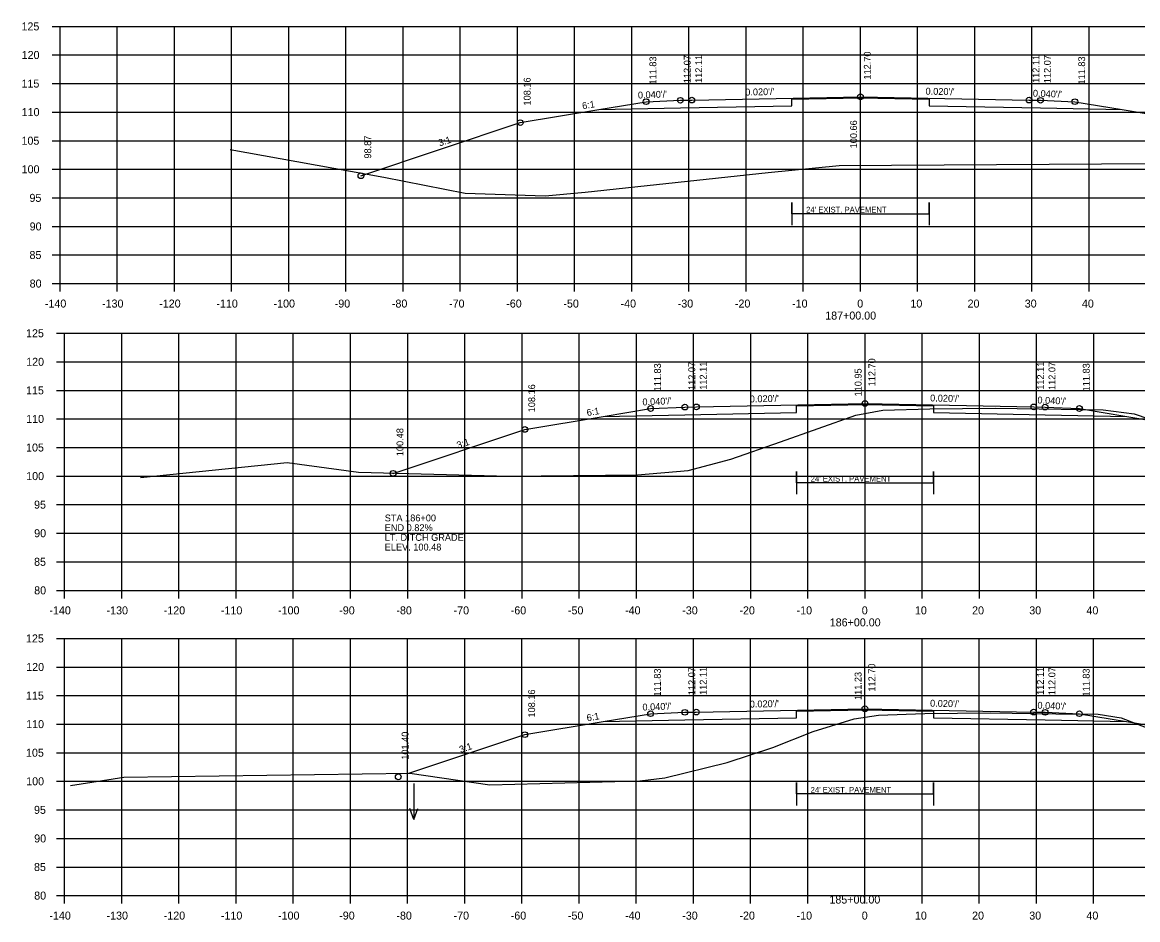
# Model space of a CAD drawing. Extents: x 1175611 to 1176402, y -433344 to -416213.
# Drawn here: x 1175979.6 to 1176174.7, y -426505.5 to -426348.5 of the extents above; entities that cross this region are included whole.
import ezdxf

# ---------------------------------------------------------------- set-up
doc = ezdxf.new("R2010")
doc.units = 0
doc.layers.add('R_No Plot', color=7, linetype='Continuous')

msp = doc.modelspace()

# ---------------------------------------------------------------- linework, layer by layer
at = {"layer": 'R_No Plot'}
for p, q in [((1175984.78, -426349.22), (1175986.18, -426349.22)), ((1175986.18, -426349.22), (1176266.18, -426349.22)), ((1175986.18, -426394.22), (1175986.18, -426349.22)), ((1175986.18, -426394.22), (1175986.18, -426349.22)), ((1175996.18, -426394.22), (1175996.18, -426349.22)), ((1176006.18, -426394.22), (1176006.18, -426349.22)), ((1176016.18, -426394.22), (1176016.18, -426349.22)), ((1176026.18, -426394.22), (1176026.18, -426349.22)), ((1176036.18, -426394.22), (1176036.18, -426349.22)), ((1176046.18, -426394.22), (1176046.18, -426349.22)), ((1176056.18, -426394.22), (1176056.18, -426349.22)), ((1176066.18, -426394.22), (1176066.18, -426349.22)), ((1176076.18, -426394.22), (1176076.18, -426349.22)), ((1176086.18, -426394.22), (1176086.18, -426349.22)), ((1176096.18, -426394.22), (1176096.18, -426349.22)), ((1176106.18, -426394.22), (1176106.18, -426349.22)), ((1176116.18, -426394.22), (1176116.18, -426349.22)), ((1176126.18, -426394.22), (1176126.18, -426349.22)), ((1176136.18, -426394.22), (1176136.18, -426349.22)), ((1176146.18, -426394.22), (1176146.18, -426349.22)), ((1176156.18, -426394.22), (1176156.18, -426349.22)), ((1176166.18, -426394.22), (1176166.18, -426349.22)), ((1175984.78, -426354.22), (1175986.18, -426354.22)), ((1175986.18, -426354.22), (1176266.18, -426354.22)), ((1175984.78, -426359.22), (1175986.18, -426359.22)), ((1175986.18, -426359.22), (1176266.18, -426359.22)), ((1175984.78, -426364.22), (1175986.18, -426364.22)), ((1175986.18, -426364.22), (1176266.18, -426364.22)), ((1175984.78, -426369.22), (1175986.18, -426369.22)), ((1175986.18, -426369.22), (1176266.18, -426369.22)), ((1175984.78, -426374.22), (1175986.18, -426374.22)), ((1175986.18, -426374.22), (1176266.18, -426374.22)), ((1175984.78, -426379.22), (1175986.18, -426379.22)), ((1175986.18, -426379.22), (1176266.18, -426379.22)), ((1176126.18, -426382.02), (1176114.18, -426382.02)), ((1176126.18, -426382.02), (1176138.18, -426382.02)), ((1175984.78, -426384.22), (1175986.18, -426384.22)), ((1175986.18, -426384.22), (1176266.18, -426384.22)), ((1175984.78, -426389.22), (1175986.18, -426389.22)), ((1175986.18, -426389.22), (1176266.18, -426389.22)), ((1175984.78, -426394.22), (1175986.18, -426394.22)), ((1175986.18, -426394.22), (1176266.18, -426394.22)), ((1175986.18, -426394.22), (1176266.18, -426394.22)), ((1175986.18, -426395.62), (1175986.18, -426394.22)), ((1175996.18, -426395.62), (1175996.18, -426394.22)), ((1176006.18, -426395.62), (1176006.18, -426394.22)), ((1176016.18, -426395.62), (1176016.18, -426394.22)), ((1176026.18, -426395.62), (1176026.18, -426394.22)), ((1176036.18, -426395.62), (1176036.18, -426394.22)), ((1176046.18, -426395.62), (1176046.18, -426394.22)), ((1176056.18, -426395.62), (1176056.18, -426394.22)), ((1176066.18, -426395.62), (1176066.18, -426394.22)), ((1176076.18, -426395.62), (1176076.18, -426394.22)), ((1176086.18, -426395.62), (1176086.18, -426394.22)), ((1176096.18, -426395.62), (1176096.18, -426394.22)), ((1176106.18, -426395.62), (1176106.18, -426394.22)), ((1176116.18, -426395.62), (1176116.18, -426394.22)), ((1176126.18, -426395.62), (1176126.18, -426394.22)), ((1176136.18, -426395.62), (1176136.18, -426394.22)), ((1176146.18, -426395.62), (1176146.18, -426394.22)), ((1176156.18, -426395.62), (1176156.18, -426394.22)), ((1176166.18, -426395.62), (1176166.18, -426394.22)), ((1175985.58, -426402.91), (1175986.98, -426402.91)), ((1175986.98, -426402.91), (1176266.98, -426402.91)), ((1175986.98, -426447.91), (1175986.98, -426402.91)), ((1175986.98, -426447.91), (1175986.98, -426402.91)), ((1175996.98, -426447.91), (1175996.98, -426402.91)), ((1176006.98, -426447.91), (1176006.98, -426402.91)), ((1176016.98, -426447.91), (1176016.98, -426402.91)), ((1176026.98, -426447.91), (1176026.98, -426402.91)), ((1176036.98, -426447.91), (1176036.98, -426402.91)), ((1176046.98, -426447.91), (1176046.98, -426402.91)), ((1176056.98, -426447.91), (1176056.98, -426402.91)), ((1176066.98, -426447.91), (1176066.98, -426402.91)), ((1176076.98, -426447.91), (1176076.98, -426402.91)), ((1176086.98, -426447.91), (1176086.98, -426402.91)), ((1176096.98, -426447.91), (1176096.98, -426402.91)), ((1176106.98, -426447.91), (1176106.98, -426402.91)), ((1176116.98, -426447.91), (1176116.98, -426402.91)), ((1176126.98, -426447.91), (1176126.98, -426402.91)), ((1176136.98, -426447.91), (1176136.98, -426402.91)), ((1176146.98, -426447.91), (1176146.98, -426402.91)), ((1176156.98, -426447.91), (1176156.98, -426402.91)), ((1176166.98, -426447.91), (1176166.98, -426402.91)), ((1175985.58, -426407.91), (1175986.98, -426407.91)), ((1175986.98, -426407.91), (1176266.98, -426407.91)), ((1175985.58, -426412.91), (1175986.98, -426412.91)), ((1175986.98, -426412.91), (1176266.98, -426412.91)), ((1175985.58, -426417.91), (1175986.98, -426417.91)), ((1175986.98, -426417.91), (1176266.98, -426417.91)), ((1175985.58, -426422.91), (1175986.98, -426422.91)), ((1175986.98, -426422.91), (1176266.98, -426422.91)), ((1175985.58, -426427.91), (1175986.98, -426427.91)), ((1175986.98, -426427.91), (1176266.98, -426427.91)), ((1176126.97, -426429.1), (1176114.97, -426429.1)), ((1176126.97, -426429.1), (1176138.97, -426429.1)), ((1175985.58, -426432.91), (1175986.98, -426432.91)), ((1175986.98, -426432.91), (1176266.98, -426432.91)), ((1175985.58, -426437.91), (1175986.98, -426437.91)), ((1175986.98, -426437.91), (1176266.98, -426437.91)), ((1175985.58, -426442.91), (1175986.98, -426442.91)), ((1175986.98, -426442.91), (1176266.98, -426442.91)), ((1175985.58, -426447.91), (1175986.98, -426447.91)), ((1175986.98, -426447.91), (1176266.98, -426447.91)), ((1175986.98, -426447.91), (1176266.98, -426447.91)), ((1175986.98, -426449.31), (1175986.98, -426447.91)), ((1175996.98, -426449.31), (1175996.98, -426447.91)), ((1176006.98, -426449.31), (1176006.98, -426447.91)), ((1176016.98, -426449.31), (1176016.98, -426447.91)), ((1176026.98, -426449.31), (1176026.98, -426447.91)), ((1176036.98, -426449.31), (1176036.98, -426447.91)), ((1176046.98, -426449.31), (1176046.98, -426447.91)), ((1176056.98, -426449.31), (1176056.98, -426447.91)), ((1176066.98, -426449.31), (1176066.98, -426447.91)), ((1176076.98, -426449.31), (1176076.98, -426447.91)), ((1176086.98, -426449.31), (1176086.98, -426447.91)), ((1176096.98, -426449.31), (1176096.98, -426447.91)), ((1176106.98, -426449.31), (1176106.98, -426447.91)), ((1176116.98, -426449.31), (1176116.98, -426447.91)), ((1176126.98, -426449.31), (1176126.98, -426447.91)), ((1176136.98, -426449.31), (1176136.98, -426447.91)), ((1176146.98, -426449.31), (1176146.98, -426447.91)), ((1176156.98, -426449.31), (1176156.98, -426447.91)), ((1176166.98, -426449.31), (1176166.98, -426447.91)), ((1175985.57, -426456.32), (1175986.97, -426456.32)), ((1175986.97, -426456.32), (1176266.97, -426456.32)), ((1175986.97, -426501.32), (1175986.97, -426456.32)), ((1175986.97, -426501.32), (1175986.97, -426456.32)), ((1175996.97, -426501.32), (1175996.97, -426456.32)), ((1176006.97, -426501.32), (1176006.97, -426456.32)), ((1176016.97, -426501.32), (1176016.97, -426456.32)), ((1176026.97, -426501.32), (1176026.97, -426456.32)), ((1176036.97, -426501.32), (1176036.97, -426456.32)), ((1176046.97, -426501.32), (1176046.97, -426456.32)), ((1176056.97, -426501.32), (1176056.97, -426456.32)), ((1176066.97, -426501.32), (1176066.97, -426456.32)), ((1176076.97, -426501.32), (1176076.97, -426456.32)), ((1176086.97, -426501.32), (1176086.97, -426456.32)), ((1176096.97, -426501.32), (1176096.97, -426456.32)), ((1176106.97, -426501.32), (1176106.97, -426456.32)), ((1176116.97, -426501.32), (1176116.97, -426456.32)), ((1176126.97, -426501.32), (1176126.97, -426456.32)), ((1176136.97, -426501.32), (1176136.97, -426456.32)), ((1176146.97, -426501.32), (1176146.97, -426456.32)), ((1176156.97, -426501.32), (1176156.97, -426456.32)), ((1176166.97, -426501.32), (1176166.97, -426456.32)), ((1175985.57, -426461.32), (1175986.97, -426461.32)), ((1175986.97, -426461.32), (1176266.97, -426461.32)), ((1175985.57, -426466.32), (1175986.97, -426466.32)), ((1175986.97, -426466.32), (1176266.97, -426466.32)), ((1175985.57, -426471.32), (1175986.97, -426471.32)), ((1175986.97, -426471.32), (1176266.97, -426471.32)), ((1175985.57, -426476.32), (1175986.97, -426476.32)), ((1175986.97, -426476.32), (1176266.97, -426476.32)), ((1175985.57, -426481.32), (1175986.97, -426481.32)), ((1175986.97, -426481.32), (1176266.97, -426481.32)), ((1176048.05, -426481.73), (1176048.05, -426488.01)), ((1176126.97, -426483.54), (1176114.97, -426483.54)), ((1176126.97, -426483.54), (1176138.97, -426483.54)), ((1176048.05, -426488.01), (1176047.35, -426486.09)), ((1176048.05, -426488.01), (1176048.75, -426486.09)), ((1175985.57, -426486.32), (1175986.97, -426486.32)), ((1175986.97, -426486.32), (1176266.97, -426486.32)), ((1175985.57, -426491.32), (1175986.97, -426491.32)), ((1175986.97, -426491.32), (1176266.97, -426491.32)), ((1175985.57, -426496.32), (1175986.97, -426496.32)), ((1175986.97, -426496.32), (1176266.97, -426496.32)), ((1175985.57, -426501.32), (1175986.97, -426501.32)), ((1175986.97, -426501.32), (1176266.97, -426501.32)), ((1175986.97, -426501.32), (1176266.97, -426501.32)), ((1175986.97, -426502.72), (1175986.97, -426501.32)), ((1175996.97, -426502.72), (1175996.97, -426501.32)), ((1176006.97, -426502.72), (1176006.97, -426501.32)), ((1176016.97, -426502.72), (1176016.97, -426501.32)), ((1176026.97, -426502.72), (1176026.97, -426501.32)), ((1176036.97, -426502.72), (1176036.97, -426501.32)), ((1176046.97, -426502.72), (1176046.97, -426501.32)), ((1176056.97, -426502.72), (1176056.97, -426501.32)), ((1176066.97, -426502.72), (1176066.97, -426501.32)), ((1176076.97, -426502.72), (1176076.97, -426501.32)), ((1176086.97, -426502.72), (1176086.97, -426501.32)), ((1176096.97, -426502.72), (1176096.97, -426501.32)), ((1176106.97, -426502.72), (1176106.97, -426501.32)), ((1176116.97, -426502.72), (1176116.97, -426501.32)), ((1176126.97, -426502.72), (1176126.97, -426501.32)), ((1176136.97, -426502.72), (1176136.97, -426501.32)), ((1176146.97, -426502.72), (1176146.97, -426501.32)), ((1176156.97, -426502.72), (1176156.97, -426501.32)), ((1176166.97, -426502.72), (1176166.97, -426501.32))]:
    msp.add_line(p, q, dxfattribs=at)
for points in [[(1176038.8, -426375.35), (1176066.68, -426366.06), (1176080.41, -426363.77), (1176088.68, -426362.39), (1176094.68, -426362.15), (1176096.68, -426362.11), (1176126.18, -426361.52), (1176155.68, -426362.11), (1176157.68, -426362.15), (1176163.68, -426362.39), (1176171.95, -426363.77), (1176185.68, -426366.06), (1176206.85, -426373.12)], [(1176080.41, -426363.77), (1176094.68, -426363.48), (1176114.18, -426363.09), (1176114.18, -426361.93), (1176126.18, -426361.69), (1176138.18, -426361.93), (1176138.18, -426363.09), (1176157.68, -426363.48), (1176171.95, -426363.77)], [(1176015.95, -426370.78), (1176042.8, -426375.58), (1176057.06, -426378.41), (1176071.06, -426378.88), (1176078.05, -426378.2), (1176110.04, -426374.77), (1176122.47, -426373.58), (1176205.09, -426373.02), (1176229.08, -426374.29)], [(1176114.18, -426382.02), (1176114.18, -426380.02), (1176114.18, -426384.02)], [(1176138.18, -426382.02), (1176138.18, -426380.02), (1176138.18, -426384.02)], [(1176000.25, -426428.13), (1176025.93, -426425.56), (1176038.37, -426427.23), (1176064.74, -426427.95), (1176087.16, -426427.71), (1176096.03, -426426.96), (1176103.51, -426424.96), (1176112.22, -426421.92), (1176125.37, -426417.25), (1176130.1, -426416.4), (1176138.31, -426416.17), (1176149.73, -426416), (1176161.31, -426416.19), (1176168.66, -426416.32), (1176174.04, -426417.02), (1176183.99, -426420.39), (1176192.69, -426423.79), (1176200.88, -426425.98), (1176211.74, -426426.84), (1176221.45, -426427), (1176232.85, -426427.34), (1176263.15, -426427.29), (1176266.98, -426426.07)], [(1176044.31, -426427.39), (1176044.43, -426427.43), (1176067.48, -426419.75), (1176081.2, -426417.46), (1176089.48, -426416.08), (1176095.48, -426415.84), (1176097.48, -426415.8), (1176126.98, -426415.21), (1176156.48, -426415.8), (1176158.48, -426415.84), (1176164.48, -426416.08), (1176172.75, -426417.46), (1176186.48, -426419.75), (1176208.63, -426427.13), (1176209.94, -426426.7)], [(1176081.2, -426417.46), (1176095.48, -426417.18), (1176114.97, -426416.79), (1176114.98, -426415.62), (1176126.98, -426415.38), (1176138.98, -426415.62), (1176138.98, -426416.79), (1176158.48, -426417.18), (1176172.75, -426417.46)], [(1176114.97, -426429.1), (1176114.97, -426427.1), (1176114.97, -426431.1)], [(1176138.97, -426429.1), (1176138.97, -426427.1), (1176138.97, -426431.1)], [(1176047.18, -426479.92), (1176067.47, -426473.16), (1176081.2, -426470.87), (1176089.47, -426469.49), (1176095.47, -426469.25), (1176097.47, -426469.21), (1176126.97, -426468.62), (1176156.47, -426469.21), (1176158.47, -426469.25), (1176164.47, -426469.49), (1176172.74, -426470.87), (1176186.47, -426473.16), (1176209.76, -426480.92), (1176212.12, -426480.13)], [(1175988.02, -426482.05), (1175997.31, -426480.57), (1176047.38, -426479.92), (1176061.37, -426481.92), (1176087.59, -426481.23), (1176091.95, -426480.7), (1176102.89, -426478.06), (1176110.86, -426475.38), (1176117.9, -426472.61), (1176125.09, -426470.39), (1176129.32, -426469.72), (1176137.47, -426469.47), (1176148.86, -426469.33), (1176160.37, -426469.49), (1176167.78, -426469.59), (1176171.78, -426470.2), (1176185.95, -426475.71), (1176195.55, -426479.02), (1176206.79, -426480.04), (1176230.17, -426480.45), (1176252.81, -426480.01), (1176266.97, -426478.55)], [(1176081.2, -426470.87), (1176095.47, -426470.58), (1176114.97, -426470.19), (1176114.97, -426469.03), (1176126.97, -426468.79), (1176138.97, -426469.03), (1176138.97, -426470.19), (1176158.47, -426470.58), (1176172.74, -426470.87)], [(1176114.97, -426483.54), (1176114.97, -426481.54), (1176114.97, -426485.54)], [(1176138.97, -426483.54), (1176138.97, -426481.54), (1176138.97, -426485.54)]]:
    msp.add_lwpolyline(points, dxfattribs=at)
for centre in [(1176126.18, -426361.52), (1176088.68, -426362.39), (1176094.68, -426362.15), (1176096.68, -426362.11), (1176155.68, -426362.11), (1176157.68, -426362.15), (1176163.68, -426362.39), (1176066.68, -426366.06), (1176038.8, -426375.35), (1176089.48, -426416.08), (1176095.48, -426415.84), (1176097.48, -426415.8), (1176126.98, -426415.21), (1176156.48, -426415.8), (1176158.48, -426415.84), (1176164.48, -426416.08), (1176067.48, -426419.75), (1176044.43, -426427.43), (1176126.97, -426468.62), (1176089.47, -426469.49), (1176095.47, -426469.25), (1176097.47, -426469.21), (1176156.47, -426469.21), (1176158.47, -426469.25), (1176164.47, -426469.49), (1176067.47, -426473.16), (1176045.33, -426480.54)]:
    msp.add_circle(centre, 0.5, dxfattribs=at)

# ---------------------------------------------------------------- texts
for s, height, p in [('125', 1.4, (1175979.43, -426349.92)), ('120', 1.4, (1175979.46, -426354.92)), ('115', 1.4, (1175979.43, -426359.92)), ('110', 1.4, (1175979.46, -426364.92)), ('105', 1.4, (1175979.43, -426369.92)), ('100', 1.4, (1175979.46, -426374.92)), ('95', 1.4, (1175980.83, -426379.92)), ("24' EXIST. PAVEMENT", 1, (1176116.68, -426381.79)), ('90', 1.4, (1175980.86, -426384.92)), ('85', 1.4, (1175980.83, -426389.92)), ('80', 1.4, (1175980.86, -426394.92)), ('-140', 1.4, (1175983.52, -426398.42)), ('-130', 1.4, (1175993.52, -426398.42)), ('-120', 1.4, (1176003.52, -426398.42)), ('-110', 1.4, (1176013.52, -426398.42)), ('-100', 1.4, (1176023.52, -426398.42)), ('-90', 1.4, (1176034.22, -426398.42)), ('-80', 1.4, (1176044.22, -426398.42)), ('-70', 1.4, (1176054.22, -426398.42)), ('-60', 1.4, (1176064.22, -426398.42)), ('-50', 1.4, (1176074.22, -426398.42)), ('-40', 1.4, (1176084.22, -426398.42)), ('-30', 1.4, (1176094.22, -426398.42)), ('-20', 1.4, (1176104.22, -426398.42)), ('-10', 1.4, (1176114.22, -426398.42)), ('0', 1.4, (1176125.62, -426398.42)), ('10', 1.4, (1176134.92, -426398.42)), ('20', 1.4, (1176144.92, -426398.42)), ('30', 1.4, (1176154.92, -426398.42)), ('40', 1.4, (1176164.92, -426398.42)), ('187+00.00', 1.4, (1176120.02, -426400.52)), ('125', 1.4, (1175980.23, -426403.61)), ('120', 1.4, (1175980.25, -426408.61)), ('115', 1.4, (1175980.23, -426413.61)), ('110', 1.4, (1175980.25, -426418.61)), ('105', 1.4, (1175980.23, -426423.61)), ('100', 1.4, (1175980.25, -426428.61)), ("24' EXIST. PAVEMENT", 1, (1176117.48, -426428.87)), ('95', 1.4, (1175981.63, -426433.61)), ('STA 186+00', 1.2, (1176042.97, -426435.84)), ('90', 1.4, (1175981.65, -426438.61)), ('END 0.82%', 1.2, (1176042.97, -426437.54)), ('LT. DITCH GRADE', 1.2, (1176042.97, -426439.24)), ('ELEV. 100.48', 1.2, (1176042.97, -426440.94)), ('85', 1.4, (1175981.63, -426443.61)), ('80', 1.4, (1175981.65, -426448.61)), ('-140', 1.4, (1175984.31, -426452.11)), ('-130', 1.4, (1175994.31, -426452.11)), ('-120', 1.4, (1176004.31, -426452.11)), ('-110', 1.4, (1176014.31, -426452.11)), ('-100', 1.4, (1176024.31, -426452.11)), ('-90', 1.4, (1176035.01, -426452.11)), ('-80', 1.4, (1176045.01, -426452.11)), ('-70', 1.4, (1176055.01, -426452.11)), ('-60', 1.4, (1176065.01, -426452.11)), ('-50', 1.4, (1176075.01, -426452.11)), ('-40', 1.4, (1176085.01, -426452.11)), ('-30', 1.4, (1176095.01, -426452.11)), ('-20', 1.4, (1176105.01, -426452.11)), ('-10', 1.4, (1176115.01, -426452.11)), ('0', 1.4, (1176126.41, -426452.11)), ('10', 1.4, (1176135.71, -426452.11)), ('20', 1.4, (1176145.71, -426452.11)), ('30', 1.4, (1176155.71, -426452.11)), ('40', 1.4, (1176165.71, -426452.11)), ('186+00.00', 1.4, (1176120.81, -426454.21)), ('125', 1.4, (1175980.22, -426457.02)), ('120', 1.4, (1175980.25, -426462.02)), ('115', 1.4, (1175980.22, -426467.02)), ('110', 1.4, (1175980.25, -426472.02)), ('105', 1.4, (1175980.22, -426477.02)), ('100', 1.4, (1175980.25, -426482.02)), ("24' EXIST. PAVEMENT", 1, (1176117.47, -426483.32)), ('95', 1.4, (1175981.62, -426487.02)), ('90', 1.4, (1175981.65, -426492.02)), ('85', 1.4, (1175981.62, -426497.02)), ('80', 1.4, (1175981.65, -426502.02)), ('185+00.00', 1.4, (1176120.75, -426502.72)), ('-140', 1.4, (1175984.31, -426505.52)), ('-130', 1.4, (1175994.31, -426505.52)), ('-120', 1.4, (1176004.31, -426505.52)), ('-110', 1.4, (1176014.31, -426505.52)), ('-100', 1.4, (1176024.31, -426505.52)), ('-90', 1.4, (1176035.01, -426505.52)), ('-80', 1.4, (1176045.01, -426505.52)), ('-70', 1.4, (1176055.01, -426505.52)), ('-60', 1.4, (1176065.01, -426505.52)), ('-50', 1.4, (1176075.01, -426505.52)), ('-40', 1.4, (1176085.01, -426505.52)), ('-30', 1.4, (1176095.01, -426505.52)), ('-20', 1.4, (1176105.01, -426505.52)), ('-10', 1.4, (1176115.01, -426505.52)), ('0', 1.4, (1176126.41, -426505.52)), ('10', 1.4, (1176135.71, -426505.52)), ('20', 1.4, (1176145.71, -426505.52)), ('30', 1.4, (1176155.71, -426505.52)), ('40', 1.4, (1176165.71, -426505.52))]:
    msp.add_text(s, height=height, dxfattribs=at).set_placement(p)
for s, rotation, p in [('111.83', 90, (1176090.48, -426359.39)), ('112.07', 90, (1176096.48, -426359.15)), ('112.11', 90, (1176098.48, -426359.11)), ('112.70', 90, (1176127.98, -426358.52)), ('112.11', 90, (1176157.48, -426359.11)), ('112.07', 90, (1176159.48, -426359.15)), ('111.83', 90, (1176165.48, -426359.39)), ('108.16', 90, (1176068.48, -426363.06)), ("0.040'/'", 2.2906, (1176087.28, -426361.85)), ("0.020'/'", 1.1458, (1176106.04, -426361.32)), ("0.020'/'", 358.8542, (1176137.56, -426361.15)), ("0.040'/'", 357.7094, (1176156.33, -426361.5)), ('6:1', 9.4623, (1176077.6, -426363.73)), ('100.66', 90, (1176125.58, -426370.56)), ('98.87', 90, (1176040.6, -426372.35)), ('3:1', 18.4349, (1176052.58, -426370.23)), ('112.07', 90, (1176097.28, -426412.84)), ('112.11', 90, (1176099.28, -426412.8)), ('112.70', 90, (1176128.78, -426412.21)), ('112.11', 90, (1176158.28, -426412.8)), ('112.07', 90, (1176160.28, -426412.84)), ('111.83', 90, (1176091.28, -426413.08)), ('110.95', 90, (1176126.38, -426413.97)), ('111.83', 90, (1176166.28, -426413.08)), ('108.16', 90, (1176069.28, -426416.75)), ("0.020'/'", 1.1458, (1176106.83, -426415.02)), ("0.020'/'", 358.8542, (1176138.36, -426414.84)), ("0.040'/'", 357.7094, (1176157.12, -426415.19)), ('6:1', 9.4623, (1176078.39, -426417.42)), ("0.040'/'", 2.2906, (1176088.07, -426415.54)), ('100.48', 90, (1176046.23, -426424.43)), ('3:1', 18.4349, (1176055.79, -426423.12)), ('112.70', 90, (1176128.77, -426465.62)), ('111.83', 90, (1176091.27, -426466.49)), ('112.07', 90, (1176097.27, -426466.25)), ('112.11', 90, (1176099.27, -426466.21)), ('111.23', 90, (1176126.37, -426467.09)), ('112.11', 90, (1176158.27, -426466.21)), ('112.07', 90, (1176160.27, -426466.25)), ('111.83', 90, (1176166.27, -426466.49)), ('108.16', 90, (1176069.27, -426470.16)), ("0.040'/'", 2.2906, (1176088.07, -426468.95)), ("0.020'/'", 1.1458, (1176106.83, -426468.42)), ("0.020'/'", 358.8542, (1176138.35, -426468.25)), ("0.040'/'", 357.7094, (1176157.12, -426468.6)), ('6:1', 9.4623, (1176078.39, -426470.83)), ('101.40', 90, (1176047.13, -426477.54)), ('3:1', 18.4349, (1176056.24, -426476.37))]:
    msp.add_text(s, height=1.2, rotation=rotation, dxfattribs=at).set_placement(p)

doc.saveas('drawing.dxf')
